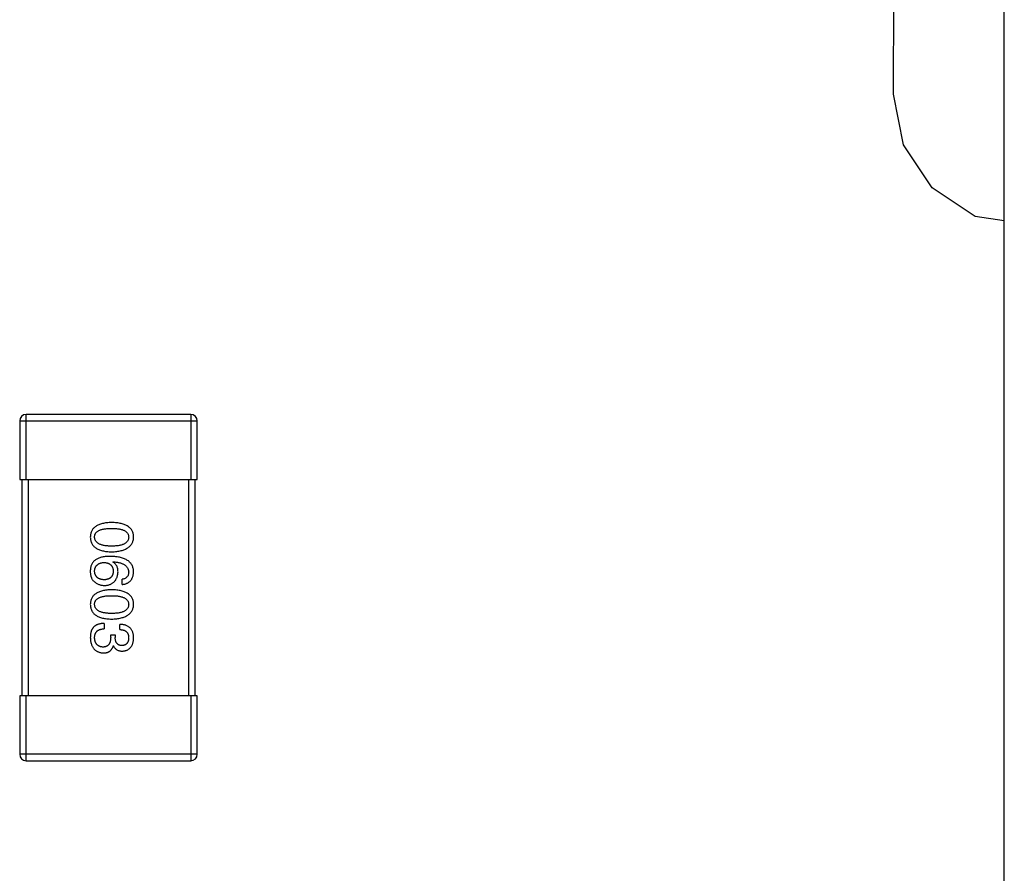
# Model space of a CAD drawing. Header units: millimetres. Extents: x 42 to 554, y 166 to 335.
# Tile 386 of 410: x 475.7 to 480.24, y 278.56 to 282.51. Entities that reach past the tile are written whole.
import ezdxf

# ---------------------------------------------------------------- set-up
doc = ezdxf.new("R2010")
doc.units = ezdxf.units.MM
doc.header["$LTSCALE"] = 30.734
doc.layers.get('0').update_dxf_attribs({"linetype": 'CONTINUOUS'})

msp = doc.modelspace()

# ---------------------------------------------------------------- linework, layer by layer
at = {"linetype": 'Continuous'}
for p, q in [((480.2444, 270.2144), (480.2444, 286.8144)), ((479.7326, 282.1644), (479.7444, 286.1144)), ((479.7792, 281.9303), (479.7326, 282.1644)), ((479.9118, 281.7318), (479.7792, 281.9303)), ((480.1103, 281.5992), (479.9118, 281.7318)), ((480.2444, 281.5793), (480.1103, 281.5992)), ((475.7269, 280.3843), (475.7269, 280.6843)), ((476.4869, 280.6843), (475.7269, 280.6843)), ((476.4869, 280.6843), (476.4869, 280.3843)), ((475.6969, 280.6543), (475.6969, 280.3843)), ((475.6969, 280.6543), (476.5169, 280.6543)), ((476.5169, 280.3843), (476.5169, 280.6543)), ((475.6969, 280.3843), (476.5169, 280.3843)), ((475.7069, 280.3843), (475.7069, 279.3843)), ((475.7369, 279.3843), (475.7369, 280.3843)), ((476.4769, 280.3843), (476.4769, 279.3843)), ((476.5069, 279.3843), (476.5069, 280.3843)), ((476.127, 280.0026), (476.1281, 280.0037)), ((476.1707, 279.8987), (476.1707, 279.9228)), ((476.0865, 279.719), (476.0865, 279.6939)), ((476.1587, 279.6906), (476.1587, 279.7146)), ((476.1171, 279.6545), (476.1171, 279.6666)), ((476.1171, 279.6666), (476.1379, 279.6666)), ((476.1379, 279.6666), (476.1379, 279.6534)), ((476.1302, 279.6152), (476.1291, 279.6152)), ((475.6969, 279.3843), (475.6969, 279.1143)), ((476.5169, 279.3843), (475.6969, 279.3843)), ((475.7269, 279.0843), (475.7269, 279.3843)), ((476.4869, 279.3843), (476.4869, 279.0843)), ((476.5169, 279.1143), (476.5169, 279.3843)), ((476.5169, 279.1143), (475.6969, 279.1143)), ((475.7269, 279.0843), (476.4869, 279.0843))]:
    msp.add_line(p, q, dxfattribs=at)
for centre, start, end in [((475.7269, 280.6543), 90, 180), ((476.4869, 280.6543), 0, 90), ((475.7269, 279.1143), 180, 270), ((476.4869, 279.1143), 270, 0)]:
    msp.add_arc(centre, 0.03, start, end, dxfattribs=at)
for points, knots in [([(476.1215, 280.1853), (476.1176, 280.1852), (476.1099, 280.1849), (476.0989, 280.1839), (476.0886, 280.1824), (476.079, 280.1804), (476.0702, 280.1779), (476.0622, 280.1749), (476.0548, 280.1715), (476.0483, 280.1674), (476.0424, 280.163), (476.0374, 280.158), (476.0331, 280.1525), (476.0295, 280.1464), (476.0268, 280.1399), (476.0247, 280.1329), (476.0235, 280.1254), (476.0233, 280.1202), (476.0231, 280.1176)], [0, 0, 0, 0, 0.087693, 0.170223, 0.247496, 0.319826, 0.387768, 0.451403, 0.511459, 0.568358, 0.622671, 0.675251, 0.726739, 0.778422, 0.830759, 0.884394, 0.940865, 1, 1, 1, 1]), ([(476.2231, 280.1176), (476.223, 280.1202), (476.2228, 280.1254), (476.2215, 280.1329), (476.2194, 280.1399), (476.2165, 280.1464), (476.2129, 280.1525), (476.2084, 280.158), (476.2032, 280.163), (476.1971, 280.1675), (476.1904, 280.1715), (476.1828, 280.1749), (476.1745, 280.1779), (476.1654, 280.1804), (476.1555, 280.1824), (476.1449, 280.1839), (476.1334, 280.1849), (476.1256, 280.1852), (476.1215, 280.1853)], [0, 0, 0, 0, 0.057911, 0.113262, 0.165956, 0.217443, 0.268511, 0.319665, 0.372, 0.426129, 0.483365, 0.543779, 0.607756, 0.676562, 0.749704, 0.827713, 0.911177, 1, 1, 1, 1]), ([(476.0428, 280.1176), (476.0429, 280.1192), (476.043, 280.1224), (476.0439, 280.127), (476.0454, 280.1314), (476.0477, 280.1353), (476.0504, 280.139), (476.0539, 280.1424), (476.0579, 280.1454), (476.0626, 280.148), (476.0678, 280.1504), (476.0737, 280.1525), (476.0802, 280.1541), (476.0872, 280.1556), (476.0949, 280.1567), (476.1032, 280.1574), (476.1122, 280.1579), (476.1183, 280.158), (476.1215, 280.158)], [0, 0, 0, 0, 0.049766, 0.097012, 0.143225, 0.188786, 0.235079, 0.282962, 0.333687, 0.387747, 0.445963, 0.508657, 0.576545, 0.649868, 0.72822, 0.812712, 0.903543, 1, 1, 1, 1]), ([(476.1215, 280.158), (476.1247, 280.158), (476.1308, 280.1579), (476.1397, 280.1574), (476.1481, 280.1567), (476.1558, 280.1556), (476.1628, 280.1541), (476.1693, 280.1525), (476.1752, 280.1504), (476.1804, 280.148), (476.1851, 280.1454), (476.1891, 280.1424), (476.1925, 280.139), (476.1954, 280.1354), (476.1976, 280.1313), (476.1991, 280.127), (476.2, 280.1224), (476.2001, 280.1192), (476.2002, 280.1176)], [0, 0, 0, 0, 0.096452, 0.187278, 0.271765, 0.350519, 0.423437, 0.491321, 0.554011, 0.612224, 0.666281, 0.717003, 0.764884, 0.811423, 0.856783, 0.902993, 0.950236, 1, 1, 1, 1]), ([(476.0231, 280.1176), (476.0233, 280.1149), (476.0235, 280.1097), (476.0247, 280.1022), (476.0268, 280.0952), (476.0295, 280.0887), (476.0331, 280.0827), (476.0374, 280.0771), (476.0425, 280.0721), (476.0483, 280.0676), (476.0549, 280.0637), (476.0622, 280.0602), (476.0702, 280.0572), (476.079, 280.0547), (476.0886, 280.0527), (476.0989, 280.0512), (476.1099, 280.0502), (476.1176, 280.0499), (476.1215, 280.0498)], [0, 0, 0, 0, 0.059134, 0.115603, 0.169236, 0.221572, 0.273254, 0.32474, 0.377319, 0.431815, 0.488555, 0.548609, 0.612242, 0.680182, 0.75251, 0.829782, 0.91231, 1, 1, 1, 1]), ([(476.1215, 280.076), (476.1184, 280.0761), (476.1123, 280.0761), (476.1035, 280.0766), (476.0953, 280.0774), (476.0876, 280.0785), (476.0806, 280.08), (476.0742, 280.0817), (476.0683, 280.0838), (476.0631, 280.0863), (476.0584, 280.089), (476.0544, 280.0921), (476.0509, 280.0955), (476.0481, 280.0993), (476.0458, 280.1034), (476.0441, 280.1078), (476.0431, 280.1126), (476.0429, 280.1159), (476.0428, 280.1176)], [0, 0, 0, 0, 0.094834, 0.184067, 0.267029, 0.344713, 0.417334, 0.484367, 0.546941, 0.604717, 0.65953, 0.710539, 0.759381, 0.806382, 0.853027, 0.900623, 0.949121, 1, 1, 1, 1]), ([(476.1215, 280.0498), (476.1255, 280.05), (476.1333, 280.0503), (476.1446, 280.0515), (476.1552, 280.0531), (476.165, 280.0551), (476.174, 280.0576), (476.1823, 280.0607), (476.1898, 280.0642), (476.1966, 280.0682), (476.2026, 280.0727), (476.2079, 280.0777), (476.2124, 280.0831), (476.2161, 280.0891), (476.219, 280.0955), (476.2212, 280.1024), (476.2227, 280.1098), (476.223, 280.115), (476.2231, 280.1176)], [0, 0, 0, 0, 0.088475, 0.171606, 0.249595, 0.322626, 0.391327, 0.455765, 0.516374, 0.573675, 0.628522, 0.681161, 0.732559, 0.783563, 0.83504, 0.887639, 0.942585, 1, 1, 1, 1]), ([(476.2002, 280.1176), (476.2001, 280.1159), (476.2, 280.1126), (476.1991, 280.1079), (476.1976, 280.1034), (476.1954, 280.0993), (476.1925, 280.0956), (476.1891, 280.0921), (476.1851, 280.0891), (476.1805, 280.0862), (476.1752, 280.0838), (476.1693, 280.0817), (476.1628, 280.08), (476.1558, 280.0785), (476.1481, 280.0774), (476.1398, 280.0766), (476.1308, 280.0761), (476.1247, 280.0761), (476.1215, 280.076)], [0, 0, 0, 0, 0.050604, 0.098688, 0.145699, 0.191791, 0.238625, 0.286717, 0.337546, 0.391814, 0.449755, 0.512106, 0.579685, 0.652048, 0.730262, 0.814146, 0.904281, 1, 1, 1, 1]), ([(476.0494, 280.0146), (476.0474, 280.0131), (476.0434, 280.0102), (476.0382, 280.0049), (476.0338, 279.9993), (476.0301, 279.993), (476.0272, 279.9863), (476.0251, 279.9791), (476.0236, 279.9713), (476.0233, 279.966), (476.0231, 279.9632)], [0, 0, 0, 0, 0.125033, 0.246266, 0.36603, 0.485265, 0.606781, 0.732144, 0.862551, 1, 1, 1, 1]), ([(476.0428, 279.9588), (476.0429, 279.9604), (476.043, 279.9636), (476.0437, 279.968), (476.0446, 279.9723), (476.0459, 279.9762), (476.0475, 279.9798), (476.0494, 279.9831), (476.0516, 279.9862), (476.0543, 279.9889), (476.0571, 279.9914), (476.0604, 279.9936), (476.064, 279.9955), (476.0679, 279.9971), (476.0721, 279.9983), (476.0766, 279.9993), (476.0814, 280.0001), (476.0848, 280.0003), (476.0865, 280.0004)], [0, 0, 0, 0, 0.070403, 0.137196, 0.200053, 0.260887, 0.31876, 0.37535, 0.430743, 0.485927, 0.541678, 0.598832, 0.657726, 0.719441, 0.783504, 0.851852, 0.923533, 1, 1, 1, 1]), ([(476.1171, 280.0288), (476.1136, 280.0288), (476.1067, 280.0287), (476.0967, 280.028), (476.0873, 280.0269), (476.0785, 280.0253), (476.0703, 280.0234), (476.0627, 280.021), (476.0557, 280.0181), (476.0515, 280.0157), (476.0494, 280.0146)], [0, 0, 0, 0, 0.151498, 0.29521, 0.430242, 0.557137, 0.677306, 0.790845, 0.898111, 1, 1, 1, 1]), ([(476.0865, 280.0004), (476.0882, 280.0003), (476.0915, 280), (476.0962, 279.9994), (476.1006, 279.9983), (476.1047, 279.9971), (476.1085, 279.9956), (476.112, 279.9937), (476.1152, 279.9916), (476.118, 279.9892), (476.1205, 279.9865), (476.1227, 279.9836), (476.1246, 279.9803), (476.1261, 279.9768), (476.1274, 279.973), (476.1283, 279.9689), (476.1289, 279.9645), (476.1291, 279.9615), (476.1291, 279.9599)], [0, 0, 0, 0, 0.076072, 0.148369, 0.216753, 0.281358, 0.342792, 0.401604, 0.458929, 0.514444, 0.569818, 0.625343, 0.681554, 0.739608, 0.800134, 0.863477, 0.929547, 1, 1, 1, 1]), ([(476.2231, 279.9567), (476.223, 279.9595), (476.2226, 279.965), (476.2212, 279.973), (476.2189, 279.9805), (476.2158, 279.9874), (476.212, 279.9939), (476.2073, 279.9997), (476.2018, 280.0051), (476.1955, 280.0098), (476.1885, 280.0141), (476.1806, 280.0178), (476.172, 280.021), (476.1625, 280.0236), (476.1523, 280.0258), (476.1413, 280.0273), (476.1295, 280.0284), (476.1213, 280.0287), (476.1171, 280.0288)], [0, 0, 0, 0, 0.058957, 0.115262, 0.16907, 0.221312, 0.273147, 0.324961, 0.377649, 0.432026, 0.488925, 0.549039, 0.612912, 0.680653, 0.753056, 0.830314, 0.912483, 1, 1, 1, 1]), ([(476.151, 279.9567), (476.1509, 279.9593), (476.1508, 279.9644), (476.1497, 279.9717), (476.1478, 279.9784), (476.1452, 279.9846), (476.1418, 279.99), (476.1376, 279.9949), (476.1326, 279.9992), (476.1289, 280.0014), (476.127, 280.0026)], [0, 0, 0, 0, 0.144617, 0.279572, 0.40596, 0.526097, 0.64389, 0.760003, 0.877724, 1, 1, 1, 1]), ([(476.1281, 280.0037), (476.1309, 280.0035), (476.1364, 280.0031), (476.1443, 280.002), (476.1518, 280.0008), (476.1587, 279.9992), (476.1651, 279.9973), (476.1709, 279.9951), (476.1762, 279.9927), (476.1811, 279.9899), (476.1853, 279.9867), (476.1891, 279.9834), (476.1923, 279.9797), (476.1949, 279.9756), (476.1971, 279.9713), (476.1986, 279.9667), (476.1998, 279.9618), (476.2001, 279.9584), (476.2002, 279.9567)], [0, 0, 0, 0, 0.089218, 0.173709, 0.252753, 0.326963, 0.397099, 0.462534, 0.524018, 0.582178, 0.637235, 0.689955, 0.741228, 0.791618, 0.841661, 0.892925, 0.945259, 1, 1, 1, 1]), ([(476.0231, 279.9632), (476.0231, 279.9604), (476.023, 279.955), (476.0236, 279.9472), (476.0248, 279.94), (476.0265, 279.9335), (476.0289, 279.9276), (476.0318, 279.9225), (476.0353, 279.9178), (476.0381, 279.9153), (476.0395, 279.914)], [0, 0, 0, 0, 0.156782, 0.301945, 0.436395, 0.561474, 0.678489, 0.78853, 0.894967, 1, 1, 1, 1]), ([(476.0876, 279.9206), (476.0859, 279.9207), (476.0825, 279.9209), (476.0777, 279.9216), (476.0731, 279.9226), (476.0689, 279.9237), (476.0649, 279.9252), (476.0614, 279.9269), (476.0581, 279.9289), (476.0551, 279.9312), (476.0524, 279.9337), (476.0501, 279.9365), (476.048, 279.9396), (476.0463, 279.9429), (476.045, 279.9465), (476.0439, 279.9504), (476.0432, 279.9545), (476.0429, 279.9574), (476.0428, 279.9588)], [0, 0, 0, 0, 0.078863, 0.153308, 0.223539, 0.289857, 0.35341, 0.413572, 0.471721, 0.528235, 0.584279, 0.638781, 0.69466, 0.751251, 0.809198, 0.869697, 0.933318, 1, 1, 1, 1]), ([(476.1291, 279.9599), (476.1291, 279.9584), (476.1289, 279.9555), (476.1283, 279.9513), (476.1274, 279.9473), (476.1262, 279.9436), (476.1247, 279.9402), (476.1229, 279.937), (476.1207, 279.9341), (476.1183, 279.9315), (476.1155, 279.9292), (476.1124, 279.9271), (476.109, 279.9253), (476.1053, 279.9238), (476.1013, 279.9226), (476.097, 279.9216), (476.0924, 279.9209), (476.0893, 279.9207), (476.0876, 279.9206)], [0, 0, 0, 0, 0.069884, 0.136529, 0.199638, 0.259844, 0.317774, 0.374356, 0.430026, 0.485148, 0.5409, 0.597889, 0.657472, 0.718614, 0.783613, 0.85129, 0.923712, 1, 1, 1, 1]), ([(476.0887, 279.8944), (476.0911, 279.8945), (476.0956, 279.8947), (476.1023, 279.8957), (476.1085, 279.8971), (476.1143, 279.8989), (476.1197, 279.9013), (476.1246, 279.9041), (476.1292, 279.9073), (476.1333, 279.911), (476.137, 279.9151), (476.1403, 279.9197), (476.1431, 279.9248), (476.1456, 279.9303), (476.1476, 279.9362), (476.1492, 279.9426), (476.1503, 279.9495), (476.1508, 279.9542), (476.151, 279.9567)], [0, 0, 0, 0, 0.071527, 0.139094, 0.20346, 0.264939, 0.323904, 0.381383, 0.437591, 0.493343, 0.549401, 0.606085, 0.664838, 0.725424, 0.788712, 0.855452, 0.925772, 1, 1, 1, 1]), ([(476.2002, 279.9567), (476.2001, 279.9544), (476.2, 279.9501), (476.1985, 279.9439), (476.1962, 279.9385), (476.1929, 279.9338), (476.1887, 279.9299), (476.1835, 279.9267), (476.1774, 279.9243), (476.173, 279.9233), (476.1707, 279.9228)], [0, 0, 0, 0, 0.136586, 0.261496, 0.378089, 0.490612, 0.605522, 0.725767, 0.8561, 1, 1, 1, 1]), ([(476.1707, 279.8987), (476.1727, 279.899), (476.1766, 279.8995), (476.1822, 279.9008), (476.1875, 279.9023), (476.1924, 279.9043), (476.197, 279.9067), (476.2011, 279.9094), (476.205, 279.9124), (476.2085, 279.9159), (476.2116, 279.9197), (476.2143, 279.9239), (476.2167, 279.9285), (476.2187, 279.9334), (476.2204, 279.9387), (476.2217, 279.9444), (476.2226, 279.9504), (476.223, 279.9545), (476.2231, 279.9567)], [0, 0, 0, 0, 0.06947, 0.136096, 0.199592, 0.260665, 0.319672, 0.377156, 0.433415, 0.489984, 0.546535, 0.604276, 0.663499, 0.725182, 0.788953, 0.855683, 0.926216, 1, 1, 1, 1]), ([(476.0395, 279.914), (476.0413, 279.9125), (476.0447, 279.9094), (476.0503, 279.9053), (476.0561, 279.902), (476.0621, 279.8992), (476.0685, 279.897), (476.075, 279.8955), (476.0818, 279.8946), (476.0864, 279.8944), (476.0887, 279.8944)], [0, 0, 0, 0, 0.129393, 0.255335, 0.378531, 0.500878, 0.622934, 0.746191, 0.87096, 1, 1, 1, 1]), ([(476.1215, 279.8745), (476.1176, 279.8743), (476.1099, 279.8741), (476.0989, 279.873), (476.0886, 279.8716), (476.079, 279.8695), (476.0702, 279.8671), (476.0622, 279.8641), (476.0548, 279.8606), (476.0483, 279.8566), (476.0424, 279.8521), (476.0374, 279.8471), (476.0331, 279.8416), (476.0295, 279.8356), (476.0268, 279.829), (476.0247, 279.822), (476.0235, 279.8145), (476.0233, 279.8093), (476.0231, 279.8067)], [0, 0, 0, 0, 0.087693, 0.170223, 0.247496, 0.319826, 0.387768, 0.451403, 0.511459, 0.568358, 0.622671, 0.675251, 0.726739, 0.778422, 0.830759, 0.884394, 0.940865, 1, 1, 1, 1]), ([(476.2231, 279.8067), (476.223, 279.8093), (476.2228, 279.8145), (476.2215, 279.822), (476.2194, 279.829), (476.2165, 279.8356), (476.2129, 279.8416), (476.2084, 279.8471), (476.2032, 279.8521), (476.1971, 279.8566), (476.1904, 279.8606), (476.1828, 279.8641), (476.1745, 279.8671), (476.1654, 279.8695), (476.1555, 279.8716), (476.1449, 279.873), (476.1334, 279.8741), (476.1256, 279.8743), (476.1215, 279.8745)], [0, 0, 0, 0, 0.057911, 0.113262, 0.165956, 0.217443, 0.268511, 0.319665, 0.372, 0.426129, 0.483365, 0.543779, 0.607756, 0.676562, 0.749704, 0.827713, 0.911177, 1, 1, 1, 1]), ([(476.0428, 279.8067), (476.0429, 279.8083), (476.043, 279.8115), (476.0439, 279.8162), (476.0454, 279.8205), (476.0477, 279.8245), (476.0504, 279.8281), (476.0539, 279.8315), (476.0579, 279.8345), (476.0626, 279.8372), (476.0678, 279.8395), (476.0737, 279.8416), (476.0802, 279.8432), (476.0872, 279.8447), (476.0949, 279.8458), (476.1032, 279.8465), (476.1122, 279.847), (476.1183, 279.8471), (476.1215, 279.8471)], [0, 0, 0, 0, 0.049766, 0.097012, 0.143225, 0.188786, 0.235079, 0.282962, 0.333687, 0.387747, 0.445963, 0.508657, 0.576545, 0.649868, 0.72822, 0.812712, 0.903543, 1, 1, 1, 1]), ([(476.1215, 279.8471), (476.1247, 279.8471), (476.1308, 279.847), (476.1397, 279.8465), (476.1481, 279.8458), (476.1558, 279.8447), (476.1628, 279.8432), (476.1693, 279.8416), (476.1752, 279.8395), (476.1804, 279.8372), (476.1851, 279.8345), (476.1891, 279.8315), (476.1925, 279.8281), (476.1954, 279.8245), (476.1976, 279.8205), (476.1991, 279.8162), (476.2, 279.8115), (476.2001, 279.8083), (476.2002, 279.8067)], [0, 0, 0, 0, 0.096452, 0.187278, 0.271765, 0.350519, 0.423437, 0.491321, 0.554011, 0.612224, 0.666281, 0.717003, 0.764884, 0.811423, 0.856783, 0.902993, 0.950236, 1, 1, 1, 1]), ([(476.0231, 279.8067), (476.0233, 279.804), (476.0235, 279.7989), (476.0247, 279.7914), (476.0268, 279.7844), (476.0295, 279.7778), (476.0331, 279.7718), (476.0374, 279.7663), (476.0425, 279.7613), (476.0483, 279.7568), (476.0549, 279.7528), (476.0622, 279.7493), (476.0702, 279.7463), (476.079, 279.7438), (476.0886, 279.7418), (476.0989, 279.7404), (476.1099, 279.7393), (476.1176, 279.7391), (476.1215, 279.7389)], [0, 0, 0, 0, 0.059134, 0.115603, 0.169236, 0.221572, 0.273254, 0.32474, 0.377319, 0.431815, 0.488555, 0.548609, 0.612242, 0.680182, 0.75251, 0.829782, 0.91231, 1, 1, 1, 1]), ([(476.1215, 279.7652), (476.1184, 279.7652), (476.1123, 279.7652), (476.1035, 279.7657), (476.0953, 279.7665), (476.0876, 279.7677), (476.0806, 279.7691), (476.0742, 279.7709), (476.0683, 279.7729), (476.0631, 279.7754), (476.0584, 279.7782), (476.0544, 279.7813), (476.0509, 279.7847), (476.0481, 279.7885), (476.0458, 279.7925), (476.0441, 279.797), (476.0431, 279.8017), (476.0429, 279.805), (476.0428, 279.8067)], [0, 0, 0, 0, 0.094834, 0.184067, 0.267029, 0.344713, 0.417334, 0.484367, 0.546941, 0.604717, 0.65953, 0.710539, 0.759381, 0.806382, 0.853027, 0.900623, 0.949121, 1, 1, 1, 1]), ([(476.1215, 279.7389), (476.1255, 279.7391), (476.1333, 279.7395), (476.1446, 279.7406), (476.1552, 279.7422), (476.165, 279.7442), (476.174, 279.7468), (476.1823, 279.7498), (476.1898, 279.7533), (476.1966, 279.7573), (476.2026, 279.7618), (476.2079, 279.7668), (476.2124, 279.7723), (476.2161, 279.7782), (476.219, 279.7847), (476.2212, 279.7916), (476.2227, 279.799), (476.223, 279.8041), (476.2231, 279.8067)], [0, 0, 0, 0, 0.088475, 0.171606, 0.249595, 0.322626, 0.391327, 0.455765, 0.516374, 0.573675, 0.628522, 0.681161, 0.732559, 0.783563, 0.83504, 0.887639, 0.942585, 1, 1, 1, 1]), ([(476.2002, 279.8067), (476.2001, 279.805), (476.2, 279.8017), (476.1991, 279.797), (476.1976, 279.7925), (476.1954, 279.7884), (476.1925, 279.7847), (476.1891, 279.7812), (476.1851, 279.7782), (476.1805, 279.7754), (476.1752, 279.773), (476.1693, 279.7709), (476.1628, 279.7691), (476.1558, 279.7676), (476.1481, 279.7665), (476.1398, 279.7657), (476.1308, 279.7652), (476.1247, 279.7652), (476.1215, 279.7652)], [0, 0, 0, 0, 0.050604, 0.098688, 0.145699, 0.191791, 0.238625, 0.286717, 0.337546, 0.391814, 0.449755, 0.512106, 0.579685, 0.652048, 0.730262, 0.814146, 0.904281, 1, 1, 1, 1]), ([(476.0865, 279.719), (476.0847, 279.719), (476.0813, 279.7188), (476.0761, 279.7184), (476.0713, 279.7177), (476.0666, 279.7168), (476.0622, 279.7157), (476.0581, 279.7144), (476.0542, 279.7129), (476.0505, 279.7111), (476.047, 279.7092), (476.0438, 279.7071), (476.0408, 279.7047), (476.0381, 279.7021), (476.0356, 279.6993), (476.0334, 279.6962), (476.0314, 279.693), (476.0303, 279.6907), (476.0297, 279.6895)], [0, 0, 0, 0, 0.078937, 0.154495, 0.226898, 0.296844, 0.363348, 0.427781, 0.48946, 0.549586, 0.607902, 0.664733, 0.720805, 0.776157, 0.831175, 0.886736, 0.943094, 1, 1, 1, 1]), ([(476.0297, 279.6895), (476.0292, 279.6884), (476.0281, 279.686), (476.0268, 279.6823), (476.0256, 279.6782), (476.0248, 279.6738), (476.024, 279.6692), (476.0235, 279.6642), (476.0232, 279.6589), (476.0232, 279.6553), (476.0231, 279.6534)], [0, 0, 0, 0, 0.101955, 0.208983, 0.322698, 0.44339, 0.570851, 0.70629, 0.84885, 1, 1, 1, 1]), ([(476.0428, 279.6524), (476.0428, 279.654), (476.0429, 279.6572), (476.0434, 279.6618), (476.0443, 279.6661), (476.0455, 279.6701), (476.047, 279.6738), (476.0489, 279.6772), (476.0511, 279.6802), (476.0537, 279.683), (476.0566, 279.6855), (476.0599, 279.6876), (476.0635, 279.6894), (476.0675, 279.691), (476.0717, 279.6922), (476.0764, 279.6931), (476.0813, 279.6937), (476.0848, 279.6938), (476.0865, 279.6939)], [0, 0, 0, 0, 0.071272, 0.13882, 0.201858, 0.262757, 0.320043, 0.376709, 0.431462, 0.486034, 0.541209, 0.597703, 0.65589, 0.717768, 0.782056, 0.850407, 0.92277, 1, 1, 1, 1]), ([(476.2231, 279.6513), (476.2231, 279.6538), (476.2229, 279.6587), (476.222, 279.6657), (476.2207, 279.6724), (476.2188, 279.6785), (476.2165, 279.6842), (476.2137, 279.6894), (476.2104, 279.6941), (476.2065, 279.6983), (476.2023, 279.7021), (476.1974, 279.7053), (476.1921, 279.7081), (476.1864, 279.7104), (476.1801, 279.7122), (476.1734, 279.7135), (476.1662, 279.7144), (476.1612, 279.7146), (476.1587, 279.7146)], [0, 0, 0, 0, 0.073232, 0.142595, 0.207997, 0.270074, 0.329156, 0.386529, 0.441846, 0.496976, 0.551877, 0.607941, 0.665637, 0.725446, 0.788542, 0.855101, 0.925196, 1, 1, 1, 1]), ([(476.1587, 279.6906), (476.1603, 279.6905), (476.1636, 279.6904), (476.1683, 279.6898), (476.1727, 279.689), (476.1768, 279.6879), (476.1805, 279.6865), (476.1839, 279.6848), (476.1871, 279.6828), (476.1898, 279.6806), (476.1923, 279.678), (476.1944, 279.6752), (476.1962, 279.6721), (476.1977, 279.6686), (476.1988, 279.665), (476.1996, 279.661), (476.2001, 279.6568), (476.2002, 279.6539), (476.2002, 279.6524)], [0, 0, 0, 0, 0.078134, 0.15164, 0.221358, 0.286689, 0.348614, 0.407697, 0.464247, 0.520153, 0.574432, 0.629291, 0.684538, 0.742032, 0.801329, 0.863637, 0.930123, 1, 1, 1, 1]), ([(476.0231, 279.6534), (476.0233, 279.6507), (476.0235, 279.6454), (476.0244, 279.6376), (476.0259, 279.6304), (476.0277, 279.6237), (476.0299, 279.6174), (476.0327, 279.6117), (476.0358, 279.6065), (476.0394, 279.6017), (476.0435, 279.5975), (476.048, 279.5938), (476.053, 279.5906), (476.0584, 279.588), (476.0643, 279.5858), (476.0706, 279.5841), (476.0773, 279.5829), (476.0819, 279.5826), (476.0843, 279.5824)], [0, 0, 0, 0, 0.078078, 0.151942, 0.221594, 0.28726, 0.350176, 0.409768, 0.467648, 0.523784, 0.578904, 0.634014, 0.689819, 0.746826, 0.805875, 0.867063, 0.931764, 1, 1, 1, 1]), ([(476.0811, 279.6097), (476.0796, 279.6098), (476.0767, 279.6101), (476.0726, 279.6108), (476.0687, 279.6118), (476.0652, 279.6131), (476.0618, 279.6148), (476.0587, 279.6166), (476.056, 279.6189), (476.0534, 279.6214), (476.0511, 279.6243), (476.0491, 279.6274), (476.0474, 279.6308), (476.0459, 279.6346), (476.0448, 279.6386), (476.0438, 279.6429), (476.0431, 279.6475), (476.0429, 279.6507), (476.0428, 279.6524)], [0, 0, 0, 0, 0.068514, 0.133941, 0.195994, 0.255362, 0.312994, 0.369441, 0.424687, 0.480522, 0.537148, 0.594801, 0.654411, 0.716817, 0.781981, 0.850498, 0.923306, 1, 1, 1, 1]), ([(476.1171, 279.6545), (476.1171, 279.6527), (476.1171, 279.6492), (476.1166, 279.6441), (476.116, 279.6394), (476.1149, 279.635), (476.1137, 279.631), (476.1122, 279.6272), (476.1103, 279.6239), (476.1082, 279.6209), (476.1058, 279.6183), (476.1031, 279.616), (476.1001, 279.614), (476.0968, 279.6124), (476.0933, 279.6112), (476.0895, 279.6103), (476.0854, 279.6098), (476.0825, 279.6098), (476.0811, 279.6097)], [0, 0, 0, 0, 0.082495, 0.159728, 0.232496, 0.300725, 0.365163, 0.425859, 0.483728, 0.538892, 0.592921, 0.646195, 0.699968, 0.754746, 0.811387, 0.870806, 0.933482, 1, 1, 1, 1]), ([(476.1696, 279.6163), (476.1683, 279.6164), (476.1659, 279.6165), (476.1624, 279.617), (476.1592, 279.6178), (476.1561, 279.6189), (476.1533, 279.6203), (476.1508, 279.622), (476.1484, 279.6239), (476.1463, 279.6261), (476.1444, 279.6286), (476.1428, 279.6313), (476.1414, 279.6343), (476.1402, 279.6376), (476.1393, 279.6412), (476.1386, 279.645), (476.1381, 279.6492), (476.138, 279.652), (476.1379, 279.6534)], [0, 0, 0, 0, 0.067741, 0.131599, 0.192143, 0.249977, 0.306453, 0.361639, 0.416449, 0.471489, 0.527582, 0.584873, 0.644974, 0.70814, 0.77492, 0.845909, 0.920585, 1, 1, 1, 1]), ([(476.2002, 279.6524), (476.2001, 279.651), (476.2, 279.6483), (476.1995, 279.6444), (476.1988, 279.6408), (476.198, 279.6374), (476.1968, 279.6343), (476.1954, 279.6314), (476.1939, 279.6288), (476.192, 279.6264), (476.19, 279.6242), (476.1877, 279.6224), (476.1853, 279.6207), (476.1826, 279.6193), (476.1796, 279.6182), (476.1765, 279.6173), (476.1731, 279.6166), (476.1708, 279.6164), (476.1696, 279.6163)], [0, 0, 0, 0, 0.078051, 0.151197, 0.220412, 0.286742, 0.34933, 0.409464, 0.467368, 0.52298, 0.578639, 0.633998, 0.690142, 0.746855, 0.805868, 0.867776, 0.932345, 1, 1, 1, 1]), ([(476.1718, 279.5912), (476.1738, 279.5913), (476.1776, 279.5916), (476.1833, 279.5927), (476.1885, 279.5942), (476.1934, 279.596), (476.1979, 279.5983), (476.2021, 279.6011), (476.2059, 279.6042), (476.2093, 279.6078), (476.2124, 279.6118), (476.215, 279.6162), (476.2173, 279.621), (476.2192, 279.6263), (476.2208, 279.6319), (476.2219, 279.638), (476.2228, 279.6445), (476.223, 279.649), (476.2231, 279.6513)], [0, 0, 0, 0, 0.067521, 0.132139, 0.193339, 0.252064, 0.309083, 0.364848, 0.420021, 0.475612, 0.532002, 0.589602, 0.649896, 0.712634, 0.778603, 0.848416, 0.922155, 1, 1, 1, 1]), ([(476.0843, 279.5824), (476.0858, 279.5824), (476.0886, 279.5825), (476.0926, 279.5829), (476.0965, 279.5835), (476.1002, 279.5844), (476.1037, 279.5855), (476.107, 279.587), (476.1101, 279.5886), (476.1131, 279.5905), (476.1158, 279.5927), (476.1183, 279.5952), (476.1206, 279.5979), (476.1227, 279.6008), (476.1246, 279.6041), (476.1264, 279.6075), (476.1279, 279.6113), (476.1287, 279.6139), (476.1291, 279.6152)], [0, 0, 0, 0, 0.071215, 0.138707, 0.20396, 0.266995, 0.327734, 0.387609, 0.445602, 0.503345, 0.561136, 0.618597, 0.677672, 0.738255, 0.799989, 0.863961, 0.930555, 1, 1, 1, 1]), ([(476.1302, 279.6152), (476.1312, 279.6133), (476.1331, 279.6096), (476.1368, 279.6046), (476.1411, 279.6004), (476.146, 279.597), (476.1516, 279.5944), (476.1578, 279.5925), (476.1646, 279.5913), (476.1693, 279.5912), (476.1718, 279.5912)], [0, 0, 0, 0, 0.125227, 0.244792, 0.361427, 0.478215, 0.59667, 0.722058, 0.856314, 1, 1, 1, 1])]:
    msp.add_open_spline(points, degree=3, knots=knots, dxfattribs=at)

doc.saveas('drawing.dxf')
